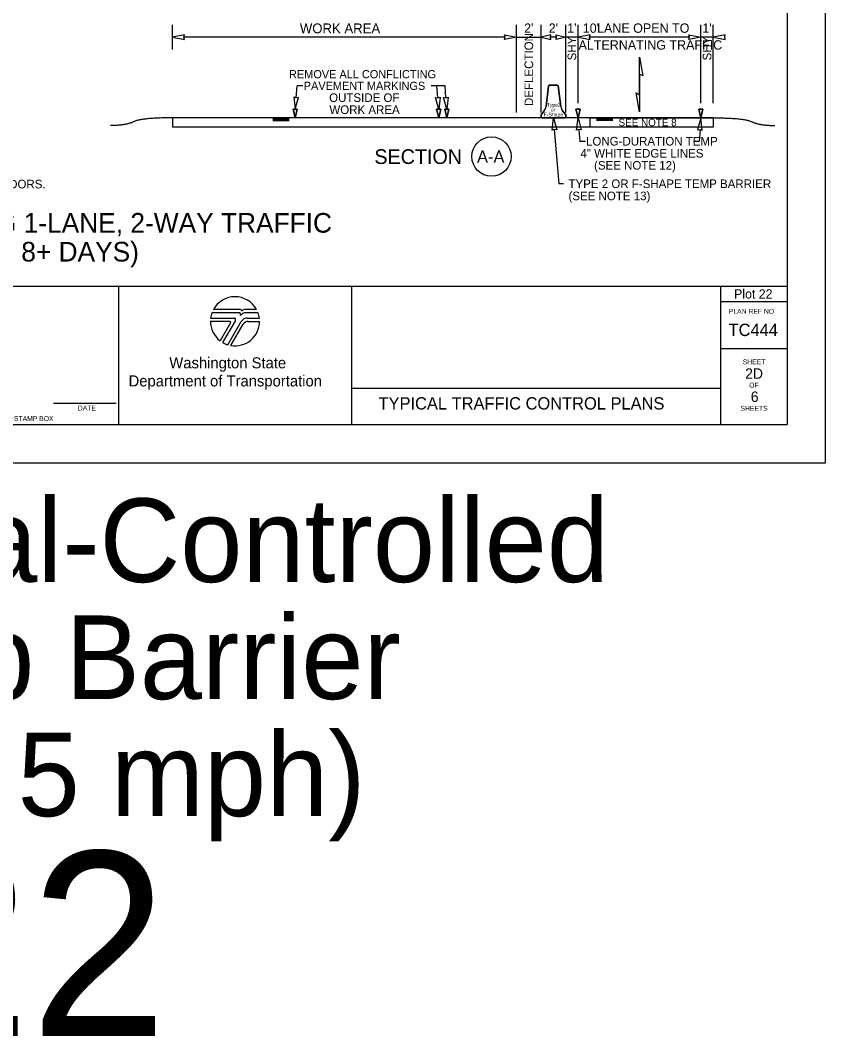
# Model space of a CAD drawing. Extents: x 99976 to 100136, y 99905 to 100011.
# Drawn here: x 100029.51 to 100036.06, y 99935.01 to 99943.29 of the extents above; entities that cross this region are included whole.
import ezdxf

# ---------------------------------------------------------------- set-up
doc = ezdxf.new("R2010")
doc.units = 0
for name, color, linetype in [('SH_DE_DetailHeading1Text', 7, 'Continuous'), ('SH_GI_GeneralNotesBodyText', 7, 'Continuous'), ('SH_GI_PlotLimits', 7, 'Continuous'), ('SH_GI_SheetBorder', 7, 'Continuous'), ('SH_GI_SheetLocationText', 7, 'Continuous'), ('SH_GI_SheetTextInCells', 7, 'Continuous'), ('SH_GI_TitleBlockText', 7, 'Continuous'), ('SH_GI_WSDOTLogo', 7, 'Continuous'), ('TR_WZ_BarrierDoubleFaceElev', 7, 'Continuous'), ('TR_WZ_WorkZoneDetails', 7, 'Continuous'), ('TR_WZ_WorkZoneTextCurrent', 7, 'Continuous')]:
    doc.layers.add(name, color=color, linetype=linetype)

msp = doc.modelspace()

# ---------------------------------------------------------------- linework, layer by layer
at = {"layer": 'SH_GI_PlotLimits'}
msp.add_lwpolyline([(100019.0625, 99939.6875), (100036.0625, 99939.6875), (100036.0625, 99950.6875), (100019.0625, 99950.6875)], close=True, dxfattribs=at)
at = {"layer": 'SH_GI_SheetBorder'}
for p, q in [((100035.75, 99950.375), (100035.75, 99940)), ((100020, 99941.1259), (100035.75, 99941.1259)), ((100030.3089, 99941.1259), (100030.3089, 99940)), ((100032.2055, 99941.1259), (100032.2055, 99940)), ((100035.2079, 99941.1259), (100035.2079, 99940)), ((100035.2079, 99941.0008), (100035.75, 99941.0008)), ((100035.2079, 99940.6176), (100035.75, 99940.6176)), ((100032.2055, 99940.2955), (100035.2079, 99940.2955)), ((100029.7797, 99940.1733), (100030.2914, 99940.1733)), ((100020, 99940), (100035.75, 99940))]:
    msp.add_line(p, q, dxfattribs=at)
at = {"layer": 'SH_GI_WSDOTLogo'}
for p, q in [((100031.303, 99940.9354), (100031.0815, 99940.9354)), ((100031.433, 99940.9354), (100031.3351, 99940.9354)), ((100031.0572, 99940.84), (100031.2148, 99940.84)), ((100031.059, 99940.8661), (100031.2496, 99940.8661)), ((100031.2894, 99940.9094), (100031.0697, 99940.9094)), ((100031.261, 99940.8464), (100031.1567, 99940.6672)), ((100031.1989, 99940.6487), (100031.3089, 99940.839)), ((100031.343, 99940.9094), (100031.3429, 99940.9094)), ((100031.4448, 99940.9094), (100031.343, 99940.9094)), ((100031.3558, 99940.8661), (100031.4555, 99940.8661)), ((100031.3655, 99940.8394), (100031.4572, 99940.8394)), ((100031.222, 99940.8277), (100031.1364, 99940.6807)), ((100031.2244, 99940.6428), (100031.3242, 99940.8156))]:
    msp.add_line(p, q, dxfattribs=at)
for centre, radius, start, end in [((100031.2572, 99940.84), 0.2, 28.47865, 151.53204), ((100031.303, 99940.9263), 0.00903, 329.87418, 90.00328), ((100031.3352, 99940.9066), 0.0287, 90.00721, 148.16763), ((100031.2572, 99940.84), 0.2, 179.99864, 232.84327), ((100031.2572, 99940.84), 0.2, 159.69598, 172.50569), ((100031.2149, 99940.8318), 0.0082, 329.74356, 90), ((100031.2572, 99940.84), 0.2, 260.54554, 359.80857), ((100031.2497, 99940.853), 0.0131, 329.76834, 90), ((100031.2894, 99940.8946), 0.0148, 327.8418, 89.99855), ((100031.3429, 99940.861), 0.0484, 89.99529, 147.82376), ((100031.3558, 99940.8119), 0.0542, 90, 149.99738), ((100031.3654, 99940.7918), 0.0476, 90, 150.05432), ((100031.2572, 99940.84), 0.2, 7.49431, 20.29406), ((100031.2572, 99940.84), 0.2, 239.79292, 253.0448)]:
    msp.add_arc(centre, radius, start, end, dxfattribs=at)
at = {"layer": 'TR_WZ_BarrierDoubleFaceElev'}
for p, q in [((100033.7885, 99942.586), (100033.8083, 99942.7548)), ((100033.8083, 99942.7548), (100033.7885, 99942.586)), ((100033.8083, 99942.7548), (100033.8145, 99942.761)), ((100033.8145, 99942.761), (100033.8083, 99942.7548)), ((100033.8145, 99942.761), (100033.8812, 99942.761)), ((100033.8812, 99942.761), (100033.8145, 99942.761)), ((100033.8812, 99942.761), (100033.8875, 99942.7548)), ((100033.8875, 99942.7548), (100033.8812, 99942.761)), ((100033.8875, 99942.7548), (100033.9073, 99942.586)), ((100033.9073, 99942.586), (100033.8875, 99942.7548)), ((100033.7479, 99942.5194), (100033.7729, 99942.5527)), ((100033.7729, 99942.5527), (100033.7479, 99942.5194)), ((100033.7479, 99942.5006), (100033.7479, 99942.5194)), ((100033.7479, 99942.5194), (100033.7479, 99942.5006)), ((100033.7541, 99942.4944), (100033.7479, 99942.5006)), ((100033.7479, 99942.5006), (100033.7541, 99942.4944)), ((100033.9416, 99942.4944), (100033.7541, 99942.4944)), ((100033.7541, 99942.4944), (100033.9416, 99942.4944)), ((100033.9229, 99942.5527), (100033.9479, 99942.5194)), ((100033.9479, 99942.5194), (100033.9229, 99942.5527)), ((100033.9479, 99942.5006), (100033.9416, 99942.4944)), ((100033.9416, 99942.4944), (100033.9479, 99942.5006)), ((100033.9479, 99942.5194), (100033.9479, 99942.5006)), ((100033.9479, 99942.5006), (100033.9479, 99942.5194))]:
    msp.add_line(p, q, dxfattribs=at)
for centre, start, end in [((100033.7071, 99942.6039), 322.1243, 347.64603), ((100033.7071, 99942.6039), 322.1243, 347.64603), ((100033.9887, 99942.6039), 192.35397, 217.8757), ((100033.9887, 99942.6039), 192.35397, 217.8757)]:
    msp.add_arc(centre, 0.0833, start, end, dxfattribs=at)
at = {"layer": 'TR_WZ_WorkZoneDetails'}
for p, q in [((100030.7479, 99943.0504), (100030.7479, 99943.2504)), ((100033.5479, 99942.5394), (100033.5479, 99943.2504)), ((100033.7479, 99942.5394), (100033.7479, 99943.2504)), ((100033.9479, 99942.5394), (100033.9479, 99943.2504)), ((100034.0479, 99942.6142), (100034.0479, 99943.2504)), ((100035.0479, 99942.6142), (100035.0479, 99943.2504)), ((100035.1479, 99942.6142), (100035.1479, 99943.2504)), ((100033.4542, 99943.1504), (100030.8416, 99943.1504)), ((100033.5479, 99943.1504), (100033.7479, 99943.1504)), ((100033.8729, 99943.1504), (100033.8229, 99943.1504)), ((100034.0479, 99943.1504), (100033.9479, 99943.1504)), ((100034.9542, 99943.1504), (100034.1416, 99943.1504)), ((100035.1479, 99943.1504), (100035.0479, 99943.1504)), ((100034.5479, 99942.8508), (100034.5479, 99942.682)), ((100034.5479, 99942.682), (100034.5479, 99942.8508)), ((100031.7553, 99942.6576), (100031.763, 99942.7552)), ((100031.8092, 99942.7552), (100031.763, 99942.7552)), ((100032.966, 99942.7552), (100032.8531, 99942.7552)), ((100032.9071, 99942.6576), (100032.8993, 99942.7552)), ((100032.9737, 99942.6576), (100032.966, 99942.7552)), ((100030.7479, 99942.4944), (100030.7479, 99942.4194)), ((100035.1479, 99942.4944), (100030.7479, 99942.4944)), ((100035.1479, 99942.4944), (100035.1479, 99942.4194)), ((100035.1479, 99942.4194), (100030.7479, 99942.4194)), ((100031.5649, 99942.4891), (100031.6979, 99942.4891)), ((100031.5649, 99942.4835), (100031.6979, 99942.4835)), ((100031.5649, 99942.4779), (100031.6979, 99942.4779)), ((100031.5649, 99942.4726), (100031.6979, 99942.4726)), ((100034.3309, 99942.4887), (100034.1979, 99942.4887)), ((100034.3309, 99942.4831), (100034.1979, 99942.4831)), ((100034.3309, 99942.4774), (100034.1979, 99942.4774)), ((100034.3309, 99942.4722), (100034.1979, 99942.4722)), ((100033.8553, 99942.4009), (100033.8906, 99941.9574)), ((100034.0553, 99942.4009), (100034.0631, 99942.3034)), ((100035.0404, 99942.4009), (100035.0327, 99942.3034)), ((100034.1092, 99942.3034), (100034.0631, 99942.3034)), ((100035.0327, 99942.3034), (100034.9865, 99942.3034)), ((100033.9306, 99941.9574), (100033.8906, 99941.9574))]:
    msp.add_line(p, q, dxfattribs=at)
for points in [[(100030.7479, 99943.1504), (100030.8461, 99943.1312), (100030.8416, 99943.1504), (100030.8461, 99943.1697)], [(100033.5479, 99943.1504), (100033.4496, 99943.1312), (100033.4542, 99943.1504), (100033.4496, 99943.1697)], [(100033.7479, 99943.1504), (100033.8265, 99943.1312), (100033.8229, 99943.1504), (100033.8265, 99943.1697)], [(100033.9479, 99943.1504), (100033.8693, 99943.1312), (100033.8729, 99943.1504), (100033.8693, 99943.1697)], [(100034.0479, 99943.1504), (100034.1462, 99943.1312), (100034.1416, 99943.1504), (100034.1462, 99943.1697)], [(100035.0479, 99943.1504), (100034.9496, 99943.1312), (100034.9542, 99943.1504), (100034.9496, 99943.1697)], [(100035.1479, 99943.1504), (100035.2462, 99943.1312), (100035.2416, 99943.1504), (100035.2462, 99943.1697)], [(100034.5479, 99942.9884), (100034.5749, 99942.8352), (100034.5479, 99942.8508)], [(100031.7478, 99942.5642), (100031.7748, 99942.6606), (100031.7552, 99942.6576), (100031.7363, 99942.6637)], [(100032.9145, 99942.5642), (100032.8875, 99942.6606), (100032.9071, 99942.6576), (100032.926, 99942.6637)], [(100032.9812, 99942.5642), (100032.9542, 99942.6606), (100032.9738, 99942.6576), (100032.9926, 99942.6637)], [(100034.5479, 99942.5444), (100034.5209, 99942.6976), (100034.5479, 99942.682)], [(100031.7479, 99942.4944), (100031.7312, 99942.5642), (100031.7645, 99942.5642)], [(100032.9145, 99942.4944), (100032.8978, 99942.5642), (100032.9312, 99942.5642)], [(100032.9812, 99942.4944), (100032.9645, 99942.5642), (100032.9978, 99942.5642)], [(100033.8479, 99942.4944), (100033.8748, 99942.3979), (100033.8553, 99942.4009), (100033.8364, 99942.3949)], [(100034.0479, 99942.4944), (100034.0312, 99942.5642), (100034.0645, 99942.5642)], [(100034.0479, 99942.4944), (100034.0748, 99942.3979), (100034.0553, 99942.4009), (100034.0364, 99942.3949)], [(100034.1479, 99942.4944), (100035.1479, 99942.4944), (100035.1479, 99942.4194), (100034.1479, 99942.4194)], [(100034.1479, 99942.4944), (100035.1479, 99942.4944), (100035.1479, 99942.4194), (100034.1479, 99942.4194)], [(100035.0479, 99942.4944), (100035.0209, 99942.3979), (100035.0405, 99942.4009), (100035.0593, 99942.3949)], [(100035.0479, 99942.4944), (100035.0312, 99942.5642), (100035.0645, 99942.5642)]]:
    msp.add_lwpolyline(points, close=True, dxfattribs=at)
for points in [[(100031.7645, 99942.5642), (100031.7312, 99942.5642), (100031.7479, 99942.4944), (100031.7645, 99942.5642)], [(100032.9312, 99942.5642), (100032.8978, 99942.5642), (100032.9145, 99942.4944), (100032.9312, 99942.5642)], [(100032.9978, 99942.5642), (100032.9645, 99942.5642), (100032.9812, 99942.4944), (100032.9978, 99942.5642)], [(100034.0645, 99942.5642), (100034.0312, 99942.5642), (100034.0479, 99942.4944), (100034.0645, 99942.5642)], [(100035.0645, 99942.5642), (100035.0312, 99942.5642), (100035.0479, 99942.4944), (100035.0645, 99942.5642)]]:
    msp.add_lwpolyline(points, dxfattribs=at)
msp.add_circle((100033.3444, 99942.1794), 0.16, dxfattribs=at)
for points in [[(100030.7479, 99942.4944), (100030.4967, 99942.4944), (100030.3712, 99942.4322), (100030.2457, 99942.4322)], [(100035.1479, 99942.4944), (100035.399, 99942.4945), (100035.5245, 99942.4324), (100035.65, 99942.4325)]]:
    msp.add_open_spline(points, degree=2, dxfattribs=at)

# ---------------------------------------------------------------- texts
at = {"layer": 'SH_DE_DetailHeading1Text'}
for s, p in [('ADVANCED TEMPORARY SIGNAL-CONTROLLED ALTERNATING 1-LANE, 2-WAY TRAFFIC', (100022.9401, 99941.5606)), ('35 WZSL + TEMP BARRIER (35 MPH HIGHWAYS, 8+ DAYS)', (100024.5313, 99941.3259))]:
    msp.add_text(s, height=0.16, rotation=360, dxfattribs=at).set_placement(p)
at = {"layer": 'SH_GI_GeneralNotesBodyText'}
msp.add_text('ROADWAY WIDTH RESTRICTIONS. 30 DAY NOTICE REQUIRED ON MAJOR FREIGHT CORRIDORS.', height=0.07, rotation=360, dxfattribs=at).set_placement((100025.3222, 99941.9206))
at = {"layer": 'SH_GI_SheetBorder'}
msp.add_text('PLAN REF NO', height=0.040032, dxfattribs=at).set_placement((100035.2747, 99940.9008))
at = {"layer": 'SH_GI_SheetLocationText'}
for s, height, p in [('Plot 22', 0.075, (100035.3178, 99941.025)), (' Temp Signal-Controlled', 0.68, (100024.4951, 99938.7191)), ('Alt Traffic w/ Temp Barrier', 0.68, (100022.0459, 99937.7671)), ('& Rumble Strips (35 mph)', 0.68, (100021.8582, 99936.8151)), ('Plot 22', 1.5, (100024.4623, 99935.0267))]:
    msp.add_text(s, height=height, dxfattribs=at).set_placement(p)
at = {"layer": 'SH_GI_SheetTextInCells'}
for s, height, p in [('Washington State', 0.090072, (100030.7229, 99940.4571)), ('SHEET', 0.04003, (100035.3877, 99940.4896)), ('Department of Transportation', 0.090072, (100030.3916, 99940.3101)), ('OF', 0.04003, (100035.4406, 99940.3008)), ('DATE', 0.04003, (100029.9794, 99940.1141)), ('SHEETS', 0.04003, (100035.3698, 99940.112)), ('P.E. STAMP BOX', 0.040032, (100029.339, 99940.0286))]:
    msp.add_text(s, height=height, dxfattribs=at).set_placement(p)
at = {"layer": 'SH_GI_TitleBlockText'}
for s, height, p in [('TC444', 0.1, (100035.2728, 99940.72)), ('2D', 0.085, (100035.4076, 99940.3723)), ('6', 0.085, (100035.4534, 99940.1843)), ('TYPICAL TRAFFIC CONTROL PLANS', 0.1, (100032.4251, 99940.1224))]:
    msp.add_text(s, height=height, dxfattribs=at).set_placement(p)
at = {"layer": 'TR_WZ_BarrierDoubleFaceElev'}
for s, p in [('Type', (100033.7937, 99942.5853)), ('2', (100033.8828, 99942.5853)), ('F-Shape', (100033.7684, 99942.506)), ('or', (100033.8264, 99942.5456))]:
    msp.add_text(s, height=0.03, dxfattribs=at).set_placement(p)
at = {"layer": 'TR_WZ_WorkZoneDetails'}
for s, height, p in [('WORK AREA', 0.08, (100031.785, 99943.1824)), ("2'", 0.076, (100033.6099, 99943.1864)), ("2'", 0.076, (100033.8095, 99943.1864)), ("1'", 0.076, (100033.9599, 99943.1864)), ("10'", 0.076, (100034.0867, 99943.1864)), (' LANE OPEN TO', 0.076, (100034.1748, 99943.1864)), ("1'", 0.076, (100035.0595, 99943.1864)), ('ALTERNATING TRAFFIC', 0.076, (100034.0522, 99943.0496))]:
    msp.add_text(s, height=height, dxfattribs=at).set_placement(p)
for s, height, rotation, p in [('DEFLECTION', 0.07, 90, (100033.6829, 99942.591)), ('SHY', 0.07, 90, (100034.0329, 99942.9617)), ('SHY', 0.07, 90, (100035.1329, 99942.9617)), ('SECTION', 0.12, 360, (100032.3913, 99942.1194)), ('A-A', 0.1, 360, (100033.2265, 99942.1294))]:
    msp.add_text(s, height=height, rotation=rotation, dxfattribs=at).set_placement(p)
at = {"layer": 'TR_WZ_WorkZoneTextCurrent'}
for s, height, p in [('REMOVE ALL CONFLICTING', 0.0665, (100031.6969, 99942.8164)), ('PAVEMENT MARKINGS', 0.0665, (100031.8168, 99942.7219)), ('OUTSIDE OF', 0.07, (100032.0233, 99942.6239)), ('WORK AREA', 0.07, (100032.0253, 99942.5259)), ('SEE NOTE 8', 0.06, (100034.3778, 99942.4269)), ('LONG-DURATION TEMP', 0.07, (100034.1132, 99942.2694)), ('4" WHITE EDGE LINES', 0.07, (100034.068, 99942.1714)), ('(SEE NOTE 12)', 0.07, (100034.1784, 99942.0734)), ('TYPE 2 OR F-SHAPE TEMP BARRIER', 0.07, (100033.9706, 99941.9234)), ('(SEE NOTE 13)', 0.07, (100033.9706, 99941.8246))]:
    msp.add_text(s, height=height, dxfattribs=at).set_placement(p)

doc.saveas('drawing.dxf')
